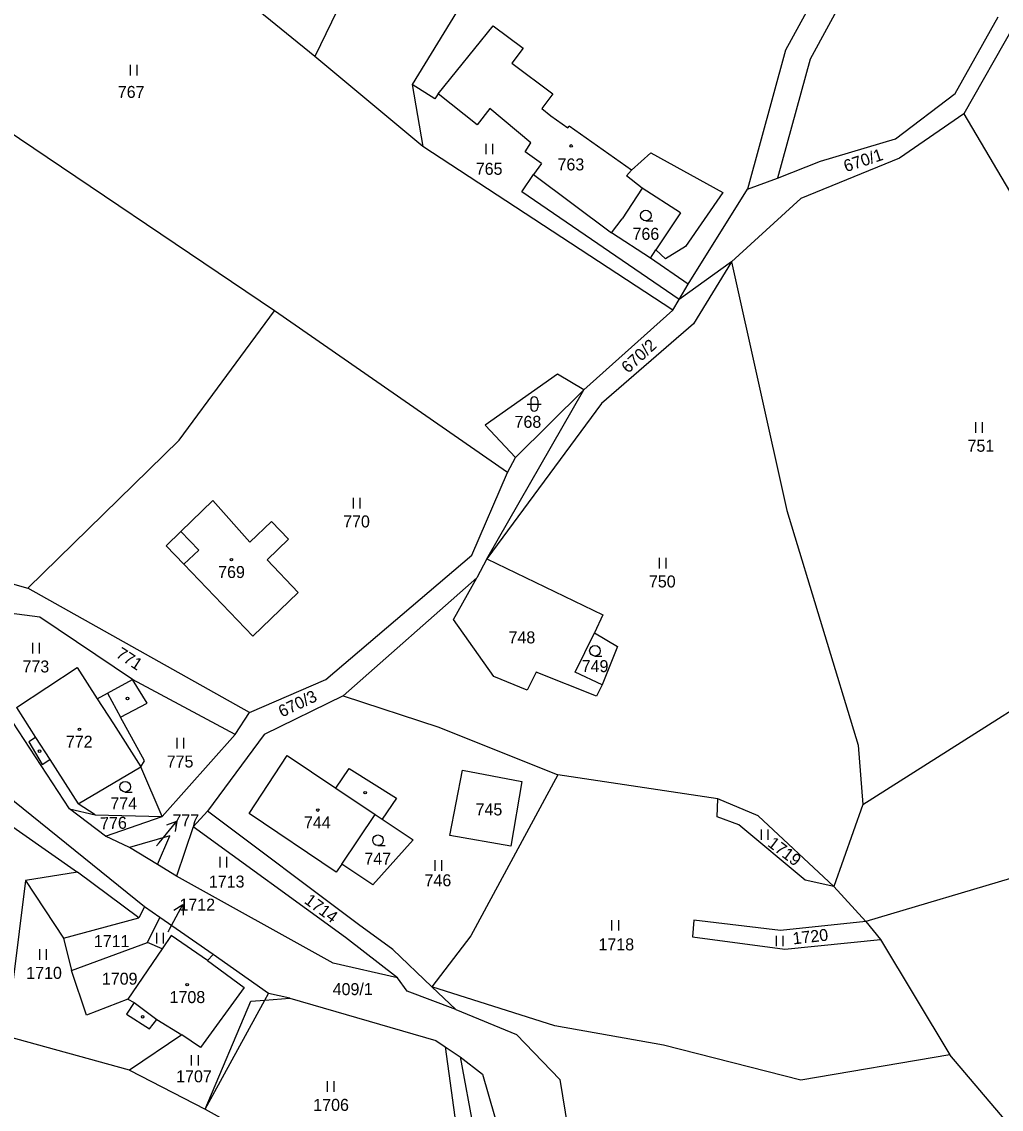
# Model space of a CAD drawing. Extents: x -670359 to -668019, y -978807 to -976674.
# Drawn here: x -668938.4 to -668799.4, y -977943.1 to -977788.7 of the extents above; entities that cross this region are included whole.
import ezdxf

# ---------------------------------------------------------------- set-up
doc = ezdxf.new("R2010")
doc.units = 0
for name, color, linetype in [('Hranice parcel', 7, 'Continuous'), ('Parcelní čísla', 7, 'Continuous'), ('Vnitřní kresba', 7, 'Continuous'), ('Značky budov', 7, 'Continuous'), ('Značky kultur', 7, 'Continuous')]:
    doc.layers.add(name, color=color, linetype=linetype)

msp = doc.modelspace()

# ---------------------------------------------------------------- linework, layer by layer
at = {"layer": 'Hranice parcel'}
for points in [[(-668878.71, -977756.36), (-668896.77, -977793.67)], [(-668896.77, -977793.67), (-668914.35, -977779.31)], [(-668824.28, -977782.35), (-668830, -977792.74)], [(-668874.89, -977784.37), (-668882.94, -977797.63)], [(-668821.56, -977784.92), (-668826.48, -977794.03)], [(-668805.92, -977798.89), (-668799.8, -977788.02)], [(-668879.27, -977798.95), (-668871.47, -977789.28), (-668867.21, -977792.46), (-668868.81, -977794.61), (-668863.01, -977798.93), (-668864.57, -977801.02), (-668863.27, -977802.08), (-668860.88, -977803.77)], [(-668797.64, -977789.39), (-668804.65, -977801.77)], [(-668830, -977792.74), (-668835.35, -977812.48)], [(-668881.44, -977806.44), (-668896.77, -977793.67)], [(-668826.48, -977794.03), (-668831.1, -977810.9)], [(-668882.94, -977797.63), (-668881.44, -977806.44)], [(-668879.74, -977799.64), (-668882.94, -977797.63)], [(-668879.27, -977798.95), (-668879.74, -977799.64)], [(-668873.75, -977803.34), (-668879.27, -977798.95)], [(-668814.35, -977805.34), (-668805.92, -977798.89)], [(-668871.92, -977801.04), (-668873.75, -977803.34)], [(-668864.62, -977808.85), (-668866.91, -977807.16), (-668866.11, -977805.89), (-668871.92, -977801.04)], [(-668804.65, -977801.77), (-668813.79, -977808.06)], [(-668804.65, -977801.77), (-668788.64, -977828.94)], [(-668902.51, -977829.76), (-668942.78, -977802.6)], [(-668860.88, -977803.77), (-668860.7, -977803.53)], [(-668851.83, -977809.8), (-668860.7, -977803.53)], [(-668845.97, -977829.66), (-668881.44, -977806.44)], [(-668825, -977808.51), (-668814.35, -977805.34)], [(-668813.79, -977808.06), (-668827.82, -977813.79)], [(-668864.62, -977808.85), (-668865.76, -977810.4)], [(-668852.55, -977810.6), (-668851.83, -977809.8)], [(-668831.1, -977810.9), (-668825, -977808.51)], [(-668867.4, -977812.85), (-668865.76, -977810.4)], [(-668850.32, -977812.36), (-668852.55, -977810.6)], [(-668835.35, -977812.48), (-668831.1, -977810.9)], [(-668845.09, -977828.14), (-668867.4, -977812.85)], [(-668850.32, -977812.36), (-668853.14, -977816.68)], [(-668844.89, -977815.82), (-668850.32, -977812.36)], [(-668843.8, -977825.98), (-668835.35, -977812.48)], [(-668827.82, -977813.79), (-668837.62, -977822.8)], [(-668844.89, -977815.82), (-668848.37, -977821.1)], [(-668854.66, -977818.67), (-668853.14, -977816.68)], [(-668849.15, -977822.29), (-668854.66, -977818.67)], [(-668849.15, -977822.29), (-668848.37, -977821.1)], [(-668843.8, -977825.98), (-668849.15, -977822.29)], [(-668837.62, -977822.8), (-668845.09, -977828.14)], [(-668837.62, -977822.8), (-668843.02, -977831.59)], [(-668837.62, -977822.8), (-668829.81, -977858.1)], [(-668845.09, -977828.14), (-668843.8, -977825.98)], [(-668845.97, -977829.66), (-668845.09, -977828.14)], [(-668916.02, -977848.13), (-668902.51, -977829.76)], [(-668869.43, -977852.71), (-668902.51, -977829.76)], [(-668858.58, -977840.98), (-668845.97, -977829.66)], [(-668843.02, -977831.59), (-668856.11, -977842.91)], [(-668862.34, -977838.73), (-668872.61, -977845.98)], [(-668858.58, -977840.98), (-668862.34, -977838.73)], [(-668872.35, -977864.95), (-668858.58, -977840.98)], [(-668868.3, -977850.56), (-668858.58, -977840.98)], [(-668856.11, -977842.91), (-668872.35, -977864.95)], [(-668872.61, -977845.98), (-668868.3, -977850.56)], [(-668937.48, -977869.11), (-668916.02, -977848.13)], [(-668869.43, -977852.71), (-668868.3, -977850.56)], [(-668874.51, -977864.46), (-668869.43, -977852.71)], [(-668915.78, -977861.08), (-668911.23, -977856.67)], [(-668911.23, -977856.67), (-668905.97, -977862.59)], [(-668829.81, -977858.1), (-668819.68, -977891.42)], [(-668905.97, -977862.59), (-668902.93, -977859.67)], [(-668902.93, -977859.67), (-668900.5, -977862.19)], [(-668917.87, -977863.1), (-668915.78, -977861.08)], [(-668900.5, -977862.19), (-668903.54, -977865.12)], [(-668915.35, -977865.72), (-668917.87, -977863.1)], [(-668953.94, -977864.48), (-668937.48, -977869.11)], [(-668903.54, -977865.12), (-668899.11, -977869.73)], [(-668895.23, -977882.09), (-668874.51, -977864.46)], [(-668872.35, -977864.95), (-668873.8, -977867.66)], [(-668872.35, -977864.95), (-668855.89, -977872.91)], [(-668905.55, -977875.92), (-668915.35, -977865.72)], [(-668873.8, -977867.66), (-668892.76, -977884.41)], [(-668877.11, -977873.58), (-668873.8, -977867.66)], [(-668906.05, -977886.78), (-668937.48, -977869.11)], [(-668899.11, -977869.73), (-668905.55, -977875.92)], [(-668935.78, -977873.24), (-668950.68, -977871.29)], [(-668855.89, -977872.91), (-668857.1, -977875.47)], [(-668922.66, -977882.09), (-668935.78, -977873.24)], [(-668871.37, -977881.67), (-668877.11, -977873.58)], [(-668818.99, -977899.82), (-668778.55, -977874.17)], [(-668859.84, -977881.06), (-668857.1, -977875.47)], [(-668857.1, -977875.47), (-668853.82, -977877.4)], [(-668853.82, -977877.4), (-668856, -977882.83)], [(-668939.12, -977886.04), (-668930.5, -977880.4)], [(-668930.5, -977880.4), (-668927.66, -977884.82)], [(-668926.19, -977884.03), (-668922.66, -977882.09)], [(-668908.07, -977889.89), (-668922.66, -977882.09)], [(-668920.56, -977885.46), (-668922.66, -977882.09)], [(-668906.05, -977886.78), (-668895.23, -977882.09)], [(-668866.65, -977883.61), (-668871.37, -977881.67)], [(-668865.36, -977881.05), (-668866.65, -977883.61)], [(-668856.81, -977884.43), (-668865.36, -977881.05)], [(-668856, -977882.83), (-668859.84, -977881.06)], [(-668856, -977882.83), (-668856.81, -977884.43)], [(-668927.66, -977884.82), (-668926.19, -977884.03)], [(-668924.34, -977887.45), (-668920.56, -977885.46)], [(-668892.76, -977884.41), (-668903.98, -977889.9)], [(-668892.76, -977884.41), (-668879.16, -977888.85)], [(-668931.56, -977900.47), (-668940.45, -977886.91)], [(-668908.07, -977889.89), (-668906.05, -977886.78)], [(-668920.93, -977893.65), (-668924.34, -977887.45)], [(-668918.43, -977901.54), (-668908.07, -977889.89)], [(-668903.98, -977889.9), (-668912, -977900.8)], [(-668879.16, -977888.85), (-668862.29, -977895.62)], [(-668819.68, -977891.42), (-668818.99, -977899.82)], [(-668906.1, -977901.1), (-668900.71, -977892.87)], [(-668900.71, -977892.87), (-668893.77, -977897.52)], [(-668930.36, -977899.75), (-668921.45, -977894.49)], [(-668921.45, -977894.49), (-668920.93, -977893.65)], [(-668918.43, -977901.54), (-668921.45, -977894.49)], [(-668893.77, -977897.52), (-668891.91, -977894.74)], [(-668891.91, -977894.74), (-668885.2, -977898.92)], [(-668877.61, -977904.22), (-668875.82, -977894.94)], [(-668875.82, -977894.94), (-668867.41, -977896.56)], [(-668862.29, -977895.62), (-668874.61, -977918.47)], [(-668839.56, -977899.01), (-668862.29, -977895.62)], [(-668867.41, -977896.56), (-668868.97, -977905.76)], [(-668920.96, -977914.34), (-668940.62, -977898.47)], [(-668885.2, -977898.92), (-668887.2, -977901.91)], [(-668839.69, -977901.57), (-668839.56, -977899.01)], [(-668833.88, -977901.46), (-668839.56, -977899.01)], [(-668926.45, -977904.32), (-668931.56, -977900.47)], [(-668931.56, -977900.47), (-668927.96, -977901.28)], [(-668927.96, -977901.28), (-668930.36, -977899.75)], [(-668912, -977900.8), (-668914.03, -977902.99)], [(-668890.55, -977916.85), (-668912, -977900.8)], [(-668818.99, -977899.82), (-668823.11, -977911.49)], [(-668927.96, -977901.28), (-668918.43, -977901.54)], [(-668926.45, -977904.32), (-668918.43, -977901.54)], [(-668893.72, -977909.45), (-668906.1, -977901.1)], [(-668892.93, -977908.28), (-668888.22, -977901.23)], [(-668888.22, -977901.23), (-668887.2, -977901.91)], [(-668887.2, -977901.91), (-668882.82, -977904.84)], [(-668836.58, -977902.74), (-668839.69, -977901.57)], [(-668823.11, -977911.49), (-668833.88, -977901.46)], [(-668914.03, -977902.99), (-668916.4, -977910)], [(-668892.4, -977918.7), (-668914.03, -977902.99)], [(-668827.19, -977910.59), (-668836.58, -977902.74)], [(-668923.09, -977905.93), (-668926.45, -977904.32)], [(-668917.35, -977904.3), (-668923.09, -977905.93)], [(-668919.1, -977908.34), (-668917.35, -977904.3)], [(-668882.82, -977904.84), (-668888.52, -977911.23)], [(-668868.97, -977905.76), (-668877.61, -977904.22)], [(-668919.1, -977908.34), (-668923.09, -977905.93)], [(-668916.4, -977910), (-668919.1, -977908.34)], [(-668892.93, -977908.28), (-668893.72, -977909.45)], [(-668888.52, -977911.23), (-668892.93, -977908.28)], [(-668930.47, -977909.42), (-668937.84, -977910.61)], [(-668921.76, -977915.94), (-668930.47, -977909.42)], [(-668894.15, -977922.37), (-668916.4, -977910)], [(-668796.28, -977909.8), (-668818.56, -977916.46)], [(-668937.84, -977910.61), (-668940.59, -977932.71)], [(-668823.11, -977911.49), (-668827.19, -977910.59)], [(-668818.56, -977916.46), (-668823.11, -977911.49)], [(-668920.96, -977914.34), (-668921.76, -977915.94)], [(-668918.74, -977915.85), (-668920.96, -977914.34)], [(-668932.43, -977918.81), (-668921.76, -977915.94)], [(-668920.51, -977919.42), (-668918.74, -977915.85)], [(-668911.18, -977921.11), (-668918.74, -977915.85)], [(-668842.98, -977916.23), (-668843.18, -977918.63)], [(-668830.68, -977917.73), (-668842.98, -977916.23)], [(-668885.7, -977920.4), (-668890.55, -977916.85)], [(-668818.56, -977916.46), (-668830.68, -977917.73)], [(-668818.56, -977916.46), (-668816.5, -977919)], [(-668932.43, -977918.81), (-668931.31, -977923.39)], [(-668931.31, -977923.39), (-668920.51, -977919.42)], [(-668918.45, -977920.34), (-668920.51, -977919.42)], [(-668917.14, -977918.44), (-668918.45, -977920.34)], [(-668911.99, -977921.97), (-668917.14, -977918.44)], [(-668885.06, -977924.45), (-668892.4, -977918.7)], [(-668874.61, -977918.47), (-668880.16, -977925.73)], [(-668843.18, -977918.63), (-668830.09, -977920.38)], [(-668830.09, -977920.38), (-668816.5, -977919)], [(-668816.5, -977919), (-668806.66, -977935.37)], [(-668918.45, -977920.34), (-668923.29, -977927.45)], [(-668880.16, -977925.73), (-668885.7, -977920.4)], [(-668911.18, -977921.11), (-668911.99, -977921.97)], [(-668911.99, -977921.97), (-668906.78, -977925.82)], [(-668903.35, -977926.68), (-668911.18, -977921.11)], [(-668885.06, -977924.45), (-668894.15, -977922.37)], [(-668929.18, -977929.75), (-668931.31, -977923.39)], [(-668883.66, -977926.31), (-668885.06, -977924.45)], [(-668906.78, -977925.82), (-668913.01, -977934.35)], [(-668900.32, -977927.3), (-668903.35, -977926.68)], [(-668876.74, -977928.91), (-668883.66, -977926.31)], [(-668880.16, -977925.73), (-668876.74, -977928.91)], [(-668862.69, -977931.24), (-668880.16, -977925.73)], [(-668923.29, -977927.45), (-668929.18, -977929.75)], [(-668922.42, -977927.95), (-668923.49, -977929.61)], [(-668923.29, -977927.45), (-668922.42, -977927.95)], [(-668912.34, -977943.09), (-668905.85, -977927.76)], [(-668905.85, -977927.76), (-668903.85, -977927.59)], [(-668903.85, -977927.59), (-668900.32, -977927.3)], [(-668900.32, -977927.3), (-668879.61, -977933.34)], [(-668923.49, -977929.61), (-668920.25, -977931.67)], [(-668876.74, -977928.91), (-668868.15, -977932.5)], [(-668920.25, -977931.67), (-668919.18, -977930.33)], [(-668919.18, -977930.33), (-668915.62, -977932.55)], [(-668847.29, -977933.99), (-668862.69, -977931.24)], [(-668923.07, -977937.54), (-668940.59, -977932.71)], [(-668915.62, -977932.55), (-668923.07, -977937.54)], [(-668913.01, -977934.35), (-668915.62, -977932.55)], [(-668879.61, -977933.34), (-668878.27, -977934.25)], [(-668868.15, -977932.5), (-668862.02, -977938.85)], [(-668878.27, -977934.25), (-668875.21, -977956.62)], [(-668878.27, -977934.25), (-668876.13, -977935.64)], [(-668827.78, -977938.95), (-668847.29, -977933.99)], [(-668876.13, -977935.64), (-668872.97, -977938.1)], [(-668876.13, -977935.64), (-668872.25, -977956.67)], [(-668806.66, -977935.37), (-668827.78, -977938.95)], [(-668795.2, -977948.83), (-668806.66, -977935.37)], [(-668923.07, -977937.54), (-668912.34, -977943.09)], [(-668872.97, -977938.1), (-668868.6, -977953.38)], [(-668862.02, -977938.85), (-668860.5, -977948.16)], [(-668912.34, -977943.09), (-668899.89, -977950)]]:
    msp.add_lwpolyline(points, dxfattribs=at)
at = {"layer": 'Parcelní čísla'}
for p, q in [((-668917.75, -977902.71), (-668916.34, -977902.18)), ((-668919.23, -977905.69), (-668918.88, -977905.27)), ((-668916.78, -977914.81), (-668915.51, -977914.02)), ((-668917.57, -977917.89), (-668917.39, -977917.55))]:
    msp.add_line(p, q, dxfattribs=at)
for points in [[(-668918.88, -977905.27), (-668916.34, -977902.18), (-668916.59, -977903.66)], [(-668917.39, -977917.55), (-668915.51, -977914.02), (-668915.46, -977915.52)]]:
    msp.add_lwpolyline(points, dxfattribs=at)
at = {"layer": 'Vnitřní kresba'}
for points in [[(-668851.83, -977809.8), (-668849.1, -977807.33)], [(-668849.1, -977807.33), (-668838.87, -977812.96)], [(-668865.76, -977810.4), (-668854.66, -977818.67)], [(-668838.87, -977812.96), (-668844.18, -977820.62)], [(-668844.18, -977820.62), (-668846.99, -977822.37)], [(-668846.99, -977822.37), (-668848.37, -977821.1)], [(-668915.78, -977861.08), (-668913.21, -977863.73)], [(-668913.21, -977863.73), (-668915.35, -977865.72)], [(-668927.66, -977884.82), (-668925.36, -977888.4)], [(-668926.19, -977884.03), (-668924.34, -977887.45)], [(-668939.12, -977886.04), (-668936.39, -977890.31)], [(-668925.36, -977888.4), (-668921.45, -977894.49)], [(-668936.39, -977890.31), (-668937.37, -977890.93)], [(-668937.37, -977890.93), (-668935.46, -977894.14)], [(-668936.39, -977890.31), (-668934.39, -977893.45)], [(-668935.46, -977894.14), (-668934.39, -977893.45)], [(-668934.39, -977893.45), (-668930.36, -977899.75)], [(-668893.77, -977897.52), (-668888.22, -977901.23)], [(-668946.94, -977897.9), (-668930.47, -977909.42)], [(-668937.84, -977910.61), (-668932.43, -977918.81)], [(-668903.85, -977927.59), (-668903.35, -977926.68)], [(-668922.42, -977927.95), (-668919.18, -977930.33)], [(-668912.34, -977943.09), (-668903.85, -977927.59)]]:
    msp.add_lwpolyline(points, dxfattribs=at)
at = {"layer": 'Značky budov'}
for centre in [(-668860.4, -977806.34), (-668908.6, -977865.08), (-668930.17, -977889.17), (-668896.35, -977900.63), (-668914.88, -977925.42)]:
    msp.add_circle(centre, 0.175, dxfattribs=at)
at = {"layer": 'Značky kultur'}
for p, q in [((-668922.98, -977794.85), (-668922.98, -977796.35)), ((-668921.98, -977796.35), (-668921.98, -977794.85)), ((-668872.5, -977806.03), (-668872.5, -977807.53)), ((-668871.5, -977807.53), (-668871.5, -977806.03)), ((-668849.8, -977816.97), (-668848.8, -977816.97)), ((-668866.64, -977842.98), (-668864.64, -977842.98)), ((-668866.14, -977842.48), (-668866.14, -977843.48)), ((-668865.14, -977842.48), (-668865.14, -977843.48)), ((-668803.04, -977845.56), (-668803.04, -977847.06)), ((-668802.04, -977847.06), (-668802.04, -977845.56)), ((-668891.32, -977856.3), (-668891.32, -977857.8)), ((-668890.32, -977857.8), (-668890.32, -977856.3)), ((-668847.93, -977864.82), (-668847.93, -977866.32)), ((-668846.93, -977866.32), (-668846.93, -977864.82)), ((-668936.82, -977876.89), (-668936.82, -977878.39)), ((-668935.82, -977878.39), (-668935.82, -977876.89)), ((-668857.02, -977878.76), (-668856.02, -977878.76)), ((-668916.36, -977890.38), (-668916.36, -977891.88)), ((-668915.36, -977891.88), (-668915.36, -977890.38)), ((-668923.68, -977898.06), (-668922.68, -977898.06)), ((-668833.43, -977903.36), (-668833.43, -977904.86)), ((-668832.43, -977904.86), (-668832.43, -977903.36)), ((-668887.81, -977905.66), (-668886.81, -977905.66)), ((-668910.27, -977907.27), (-668910.27, -977908.77)), ((-668909.27, -977908.77), (-668909.27, -977907.27)), ((-668879.74, -977907.73), (-668879.74, -977909.23)), ((-668878.74, -977909.23), (-668878.74, -977907.73)), ((-668854.65, -977916.23), (-668854.65, -977917.73)), ((-668853.65, -977917.73), (-668853.65, -977916.23)), ((-668919.26, -977918.05), (-668919.26, -977919.55)), ((-668918.26, -977919.55), (-668918.26, -977918.05)), ((-668831.29, -977918.46), (-668831.29, -977919.96)), ((-668830.29, -977919.96), (-668830.29, -977918.46)), ((-668935.86, -977920.38), (-668935.86, -977921.88)), ((-668934.86, -977921.88), (-668934.86, -977920.38)), ((-668914.3, -977935.4), (-668914.3, -977936.9)), ((-668913.3, -977936.9), (-668913.3, -977935.4)), ((-668895.03, -977939.12), (-668895.03, -977940.62)), ((-668894.03, -977940.62), (-668894.03, -977939.12))]:
    msp.add_line(p, q, dxfattribs=at)
for centre, radius in [((-668860.4, -977806.34), 0.175), ((-668849.8, -977816.22), 0.75), ((-668908.6, -977865.08), 0.175), ((-668857.02, -977878.01), 0.75), ((-668923.35, -977884.78), 0.175), ((-668930.17, -977889.17), 0.175), ((-668935.83, -977892.26), 0.175), ((-668923.68, -977897.31), 0.75), ((-668889.63, -977898.16), 0.175), ((-668896.35, -977900.63), 0.175), ((-668887.81, -977904.91), 0.75), ((-668914.88, -977925.42), 0.175), ((-668921.21, -977929.97), 0.175)]:
    msp.add_circle(centre, radius, dxfattribs=at)
for centre, start, end in [((-668865.64, -977842.48), 0, 180), ((-668865.64, -977843.48), 180, 0)]:
    msp.add_arc(centre, 0.5, start, end, dxfattribs=at)

# ---------------------------------------------------------------- texts
at = {"layer": 'Parcelní čísla'}
for s, height, p in [('767', 1.7, (-668924.73, -977799.53)), ('763', 1.7, (-668862.33, -977809.82)), ('765', 1.7, (-668873.93, -977810.44)), ('766', 1.7, (-668851.69, -977819.67)), ('768', 1.7, (-668868.43, -977846.36)), ('751', 1.7, (-668804.15, -977849.76)), ('770', 1.7, (-668892.75, -977860.5)), ('769', 1.7, (-668910.49, -977867.68)), ('750', 1.7, (-668849.36, -977869.02)), ('748', 1.7, (-668869.28, -977876.96)), ('749', 1.7, (-668858.9, -977881.04)), ('773', 1.7, (-668938.25, -977881.09)), ('772', 1.7, (-668932.1, -977891.77)), ('775', 1.7, (-668917.79, -977894.58)), ('774', 1.7, (-668925.78, -977900.53)), ('745', 1.7, (-668873.96, -977901.38)), ('777', 1.7, (-668916.98, -977902.95)), ('744', 1.7, (-668898.31, -977903.23)), ('777', 0.1, (-668919.23, -977905.69)), ('747', 1.7, (-668889.74, -977908.36)), ('1713', 1.7, (-668911.81, -977911.62)), ('746', 1.7, (-668881.2, -977911.44)), ('1712', 1.7, (-668915.98, -977914.9)), ('1712', 0.1, (-668917.57, -977917.89)), ('1711', 1.7, (-668928.13, -977920.08)), ('1718', 1.7, (-668856.52, -977920.54)), ('1710', 1.7, (-668937.72, -977924.58)), ('1709', 1.7, (-668926.99, -977925.41)), ('409/1', 1.7, (-668894.24, -977926.89)), ('1708', 1.7, (-668917.38, -977928.02)), ('1707', 1.7, (-668916.45, -977939.27)), ('1706', 1.7, (-668896.99, -977943.32))]:
    msp.add_text(s, height=height, dxfattribs=at).set_placement(p)
for s, rotation, p in [('670/1', 18.3557, (-668821.39, -977810.08)), ('670/2', 42.6284, (-668852.32, -977838.71)), ('771', 327.1361, (-668925.13, -977878.82)), ('670/3', 25.448, (-668901.43, -977887.5)), ('776', 1.3103, (-668927.22, -977903.35)), ('1719', 322.9071, (-668832.64, -977905.64)), ('1714', 323.5692, (-668898.39, -977913.74)), ('1720', 6.4416, (-668828.87, -977919.7))]:
    msp.add_text(s, height=1.7, rotation=rotation, dxfattribs=at).set_placement(p)

doc.saveas('drawing.dxf')
